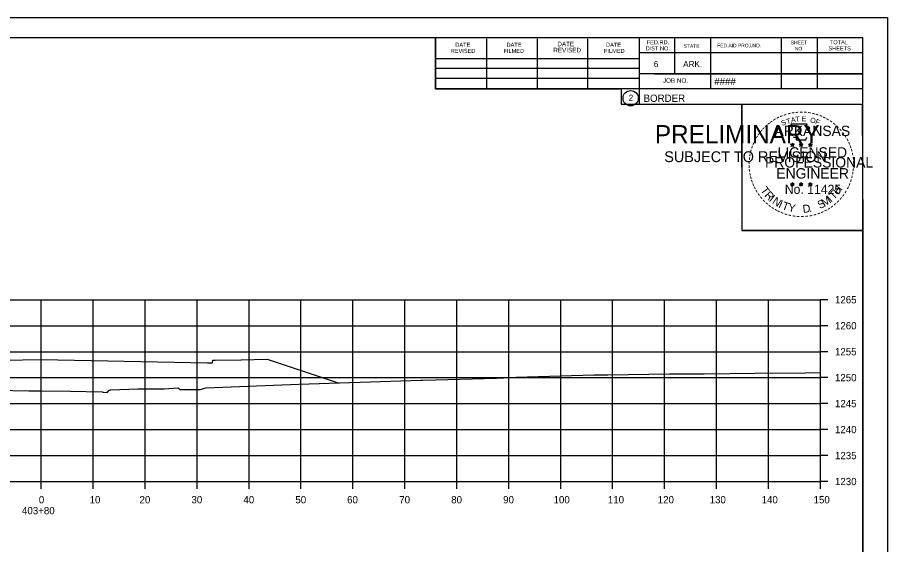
# Model space of a CAD drawing. Extents: x -70 to 701944, y -4 to 666871.
# Drawn here: x 669211.5 to 669379, y 661894.1 to 661995.6 of the extents above; entities that cross this region are included whole.
import ezdxf

# ---------------------------------------------------------------- set-up
doc = ezdxf.new("R2010")
doc.units = 0
for name, color, linetype in [('R_Axis', 7, 'Continuous'), ('R_Axis Annot', 7, 'Continuous'), ('R_Border', 7, 'Continuous'), ('R_Border PE', 7, 'Continuous'), ('R_Border Prem', 7, 'Continuous'), ('R_Exist Surface', 7, 'Continuous'), ('R_Fin Surface', 7, 'Continuous'), ('R_Grid', 7, 'Continuous'), ('R_No Plot', 7, 'Continuous')]:
    doc.layers.add(name, color=color, linetype=linetype)

msp = doc.modelspace()

# ---------------------------------------------------------------- linework, layer by layer
at = {"layer": 'R_Axis'}
for p, q in [((669366.07, 661906.2), (669366.07, 661941.2)), ((669367.47, 661941.2), (669366.07, 661941.2)), ((669367.47, 661936.2), (669366.07, 661936.2)), ((669367.47, 661931.2), (669366.07, 661931.2)), ((669367.47, 661926.2), (669366.07, 661926.2)), ((669367.47, 661921.2), (669366.07, 661921.2)), ((669367.47, 661916.2), (669366.07, 661916.2)), ((669367.47, 661911.2), (669366.07, 661911.2)), ((669066.07, 661906.2), (669366.07, 661906.2)), ((669216.07, 661904.8), (669216.07, 661906.2)), ((669226.07, 661904.8), (669226.07, 661906.2)), ((669236.07, 661904.8), (669236.07, 661906.2)), ((669246.07, 661904.8), (669246.07, 661906.2)), ((669256.07, 661904.8), (669256.07, 661906.2)), ((669266.07, 661904.8), (669266.07, 661906.2)), ((669276.07, 661904.8), (669276.07, 661906.2)), ((669286.07, 661904.8), (669286.07, 661906.2)), ((669296.07, 661904.8), (669296.07, 661906.2)), ((669306.07, 661904.8), (669306.07, 661906.2)), ((669316.07, 661904.8), (669316.07, 661906.2)), ((669326.07, 661904.8), (669326.07, 661906.2)), ((669336.07, 661904.8), (669336.07, 661906.2)), ((669346.07, 661904.8), (669346.07, 661906.2)), ((669356.07, 661904.8), (669356.07, 661906.2)), ((669366.07, 661904.8), (669366.07, 661906.2)), ((669367.47, 661906.2), (669366.07, 661906.2))]:
    msp.add_line(p, q, dxfattribs=at)
at = {"layer": 'R_Border'}
for p, q in [((669058.07, 661991.66), (669374.25, 661991.66)), ((669291.99, 661981.78), (669291.99, 661991.66)), ((669301.85, 661981.78), (669301.85, 661991.46)), ((669311.61, 661981.78), (669311.61, 661991.46)), ((669321.29, 661981.78), (669321.29, 661991.46)), ((669331.15, 661991.66), (669331.15, 661978.86)), ((669337.99, 661991.66), (669337.99, 661984.72)), ((669344.93, 661991.66), (669344.93, 661981.78)), ((669358.51, 661991.66), (669358.51, 661981.78)), ((669365.45, 661991.66), (669365.45, 661981.78)), ((669374.25, 661786.2), (669374.25, 661991.66)), ((669374.25, 661988.72), (669331.15, 661988.72)), ((669374.25, 661988.74), (669374.25, 661988.74)), ((669291.99, 661987.64), (669331.15, 661987.64)), ((669291.99, 661985.78), (669331.15, 661985.78)), ((669374.25, 661984.72), (669331.15, 661984.72)), ((669334.11, 661984.72), (669374.25, 661984.72)), ((669291.99, 661981.78), (669291.99, 661983.84)), ((669291.99, 661983.84), (669331.15, 661983.84)), ((669374.25, 661981.78), (669291.99, 661981.78)), ((669331.15, 661978.86), (669374.25, 661978.86))]:
    msp.add_line(p, q, dxfattribs=at)
msp.add_circle((669329.54, 661980), 1.47, dxfattribs=at)
at = {"layer": 'R_Border PE'}
for p, q in [((669360.34, 661971.12), (669360.69, 661971.01)), ((669360.34, 661971.12), (669360.59, 661971.07)), ((669360.34, 661971.12), (669360.57, 661970.99)), ((669360.69, 661971.37), (669360.65, 661971.12)), ((669360.69, 661971.01), (669360.69, 661971.37)), ((669360.69, 661971.37), (669360.74, 661971.12)), ((669361.03, 661971.12), (669360.69, 661971.01)), ((669361.03, 661971.12), (669360.75, 661971.07)), ((669361.03, 661971.12), (669360.83, 661971.01)), ((669362.01, 661971.12), (669362.36, 661971.01)), ((669362.01, 661971.12), (669362.26, 661971.07)), ((669362.01, 661971.12), (669362.24, 661970.99)), ((669362.36, 661971.37), (669362.32, 661971.12)), ((669362.36, 661971.01), (669362.36, 661971.37)), ((669362.36, 661971.37), (669362.41, 661971.12)), ((669362.7, 661971.12), (669362.36, 661971.01)), ((669362.7, 661971.12), (669362.42, 661971.07)), ((669362.7, 661971.12), (669362.5, 661971.01)), ((669363.77, 661971.1), (669364.12, 661970.99)), ((669363.77, 661971.1), (669364.02, 661971.06)), ((669363.77, 661971.1), (669364.01, 661970.98)), ((669364.12, 661971.36), (669364.08, 661971.11)), ((669364.12, 661970.99), (669364.12, 661971.36)), ((669364.12, 661971.36), (669364.17, 661971.11)), ((669364.47, 661971.1), (669364.12, 661970.99)), ((669364.47, 661971.1), (669364.18, 661971.06)), ((669364.47, 661971.1), (669364.26, 661971)), ((669360.47, 661970.71), (669360.69, 661971.01)), ((669360.47, 661970.71), (669360.6, 661970.95)), ((669360.47, 661970.71), (669360.68, 661970.93)), ((669360.9, 661970.71), (669360.68, 661970.92)), ((669360.9, 661970.71), (669360.69, 661971.01)), ((669360.9, 661970.71), (669360.76, 661971)), ((669362.14, 661970.71), (669362.36, 661971.01)), ((669362.14, 661970.71), (669362.27, 661970.95)), ((669362.14, 661970.71), (669362.35, 661970.93)), ((669362.57, 661970.71), (669362.35, 661970.92)), ((669362.57, 661970.71), (669362.36, 661971.01)), ((669362.57, 661970.71), (669362.43, 661971)), ((669363.9, 661970.7), (669364.12, 661970.99)), ((669363.9, 661970.7), (669364.03, 661970.94)), ((669363.9, 661970.7), (669364.12, 661970.91)), ((669364.33, 661970.7), (669364.12, 661970.99)), ((669364.33, 661970.7), (669364.12, 661970.91)), ((669364.33, 661970.7), (669364.2, 661970.99)), ((669360.33, 661963.54), (669360.68, 661963.43)), ((669360.33, 661963.54), (669360.59, 661963.5)), ((669360.33, 661963.54), (669360.57, 661963.42)), ((669360.47, 661963.14), (669360.68, 661963.43)), ((669360.47, 661963.14), (669360.59, 661963.38)), ((669360.47, 661963.14), (669360.68, 661963.35)), ((669360.68, 661963.8), (669360.64, 661963.55)), ((669360.68, 661963.43), (669360.68, 661963.8)), ((669360.68, 661963.8), (669360.73, 661963.55)), ((669361.03, 661963.54), (669360.68, 661963.43)), ((669360.9, 661963.14), (669360.68, 661963.43)), ((669360.9, 661963.14), (669360.68, 661963.35)), ((669361.03, 661963.54), (669360.74, 661963.49)), ((669360.9, 661963.14), (669360.76, 661963.43)), ((669361.03, 661963.54), (669360.83, 661963.44)), ((669362, 661963.54), (669362.35, 661963.43)), ((669362, 661963.54), (669362.26, 661963.5)), ((669362, 661963.54), (669362.24, 661963.42)), ((669362.14, 661963.14), (669362.35, 661963.43)), ((669362.14, 661963.14), (669362.26, 661963.38)), ((669362.14, 661963.14), (669362.35, 661963.35)), ((669362.35, 661963.8), (669362.31, 661963.55)), ((669362.35, 661963.43), (669362.35, 661963.8)), ((669362.35, 661963.8), (669362.4, 661963.55)), ((669362.7, 661963.54), (669362.35, 661963.43)), ((669362.56, 661963.14), (669362.35, 661963.43)), ((669362.56, 661963.14), (669362.35, 661963.35)), ((669362.7, 661963.54), (669362.41, 661963.49)), ((669362.56, 661963.14), (669362.43, 661963.43)), ((669362.7, 661963.54), (669362.49, 661963.44)), ((669363.77, 661963.53), (669364.12, 661963.42)), ((669363.77, 661963.53), (669364.02, 661963.49)), ((669363.77, 661963.53), (669364.01, 661963.41)), ((669363.9, 661963.13), (669364.12, 661963.42)), ((669363.9, 661963.13), (669364.03, 661963.37)), ((669363.9, 661963.13), (669364.12, 661963.34)), ((669364.12, 661963.79), (669364.08, 661963.54)), ((669364.12, 661963.42), (669364.12, 661963.79)), ((669364.12, 661963.79), (669364.17, 661963.54)), ((669364.47, 661963.53), (669364.12, 661963.42)), ((669364.33, 661963.13), (669364.12, 661963.42)), ((669364.33, 661963.13), (669364.12, 661963.34)), ((669364.47, 661963.53), (669364.18, 661963.48)), ((669364.33, 661963.13), (669364.19, 661963.42)), ((669364.47, 661963.53), (669364.26, 661963.43))]:
    msp.add_line(p, q, dxfattribs=at)
for points in [[(669360.38, 661974.99), (669360.65, 661974.17)], [(669363.89, 661974.07), (669364.03, 661974.36), (669363.35, 661974.33), (669363.49, 661974.99), (669360.38, 661974.99)], [(669360.69, 661971.37), (669360.9, 661970.71), (669360.34, 661971.12), (669361.03, 661971.12), (669360.47, 661970.71), (669360.69, 661971.37)], [(669360.87, 661972.57), (669360.87, 661972.48), (669361.43, 661972.47), (669361.38, 661971.99), (669363.25, 661971.99), (669363.45, 661972.53)], [(669362.36, 661971.37), (669362.57, 661970.71), (669362.01, 661971.12), (669362.7, 661971.12), (669362.14, 661970.71), (669362.36, 661971.37)], [(669364.12, 661971.36), (669364.33, 661970.7), (669363.77, 661971.1), (669364.47, 661971.1), (669363.9, 661970.7), (669364.12, 661971.36)], [(669360.68, 661963.8), (669360.9, 661963.14), (669360.33, 661963.54), (669361.03, 661963.54), (669360.47, 661963.14), (669360.68, 661963.8)], [(669362.35, 661963.8), (669362.56, 661963.14), (669362, 661963.54), (669362.7, 661963.54), (669362.14, 661963.14), (669362.35, 661963.8)], [(669364.12, 661963.79), (669364.33, 661963.13), (669363.77, 661963.53), (669364.47, 661963.53), (669363.9, 661963.13), (669364.12, 661963.79)]]:
    msp.add_lwpolyline(points, dxfattribs=at)
for centre, radius in [((669360.69, 661971), 0.172), ((669360.69, 661971), 0.145), ((669360.69, 661971), 0.116), ((669360.69, 661971), 0.0991), ((669360.69, 661971), 0.0747), ((669360.69, 661971), 0.0495), ((669362.36, 661971), 0.172), ((669362.36, 661971), 0.145), ((669362.36, 661971), 0.116), ((669362.36, 661971), 0.0991), ((669362.36, 661971), 0.0747), ((669362.36, 661971), 0.0495), ((669364.12, 661970.99), 0.172), ((669364.12, 661970.99), 0.145), ((669364.12, 661970.99), 0.116), ((669364.12, 661970.99), 0.0991), ((669364.12, 661970.99), 0.0747), ((669364.12, 661970.99), 0.0495), ((669360.69, 661971), 0.0296), ((669362.36, 661971), 0.0296), ((669364.12, 661970.99), 0.0296), ((669360.68, 661963.43), 0.172), ((669360.68, 661963.43), 0.145), ((669360.68, 661963.43), 0.116), ((669360.68, 661963.43), 0.0991), ((669360.68, 661963.43), 0.0747), ((669360.68, 661963.43), 0.0495), ((669360.68, 661963.43), 0.0296), ((669362.35, 661963.43), 0.172), ((669362.35, 661963.43), 0.145), ((669362.35, 661963.43), 0.116), ((669362.35, 661963.43), 0.0991), ((669362.35, 661963.43), 0.0747), ((669362.35, 661963.43), 0.0495), ((669362.35, 661963.43), 0.0296), ((669364.12, 661963.42), 0.172), ((669364.12, 661963.42), 0.145), ((669364.12, 661963.42), 0.116), ((669364.12, 661963.42), 0.0991), ((669364.12, 661963.42), 0.0747), ((669364.12, 661963.42), 0.0495), ((669364.12, 661963.42), 0.0296)]:
    msp.add_circle(centre, radius, dxfattribs=at)
at = {"layer": 'R_Exist Surface'}
msp.add_lwpolyline([(669201.16, 661923.94), (669213.7, 661923.68), (669213.79, 661923.68), (669215.51, 661923.64), (669216.1, 661923.63), (669221.68, 661923.58), (669227.83, 661923.44), (669227.98, 661923.43), (669228.74, 661923.33), (669228.81, 661923.42), (669229.12, 661923.82), (669229.23, 661923.82), (669229.43, 661923.84), (669229.49, 661923.85), (669229.49, 661923.85), (669232.94, 661923.96), (669234.68, 661924.02), (669234.68, 661924.02), (669234.68, 661924.02), (669237.97, 661924.03), (669239.75, 661924.04), (669242.46, 661924.26), (669242.78, 661923.93), (669246.65, 661923.9), (669246.76, 661923.94), (669247.31, 661924.1), (669247.78, 661924.25), (669265.64, 661924.97), (669283.37, 661925.53), (669289.13, 661925.7), (669289.2, 661925.7), (669289.55, 661925.71), (669291.94, 661925.77), (669303.71, 661926.07), (669306.56, 661926.22), (669307.49, 661926.27), (669322.45, 661926.76), (669325.13, 661926.74), (669337.03, 661926.92), (669343.7, 661926.95), (669353.52, 661927.09), (669363.16, 661927.13), (669366.07, 661927.17)], dxfattribs=at)
at = {"layer": 'R_Fin Surface'}
msp.add_lwpolyline([(669153.02, 661924.45), (669162.46, 661927.6), (669168.72, 661929.68), (669173.72, 661929.58), (669178.72, 661929.48), (669179.22, 661929.48), (669179.23, 661928.98), (669180.23, 661929), (669201.77, 661929.43), (669216.07, 661929.72), (669248.07, 661929.08), (669249.07, 661929.06), (669249.08, 661929.56), (669249.58, 661929.56), (669254.58, 661929.66), (669259.58, 661929.76), (669273.22, 661925.21)], dxfattribs=at)
at = {"layer": 'R_Grid'}
for p, q in [((669066.07, 661941.2), (669366.07, 661941.2)), ((669216.07, 661906.2), (669216.07, 661941.2)), ((669226.07, 661906.2), (669226.07, 661941.2)), ((669236.07, 661906.2), (669236.07, 661941.2)), ((669246.07, 661906.2), (669246.07, 661941.2)), ((669256.07, 661906.2), (669256.07, 661941.2)), ((669266.07, 661906.2), (669266.07, 661941.2)), ((669276.07, 661906.2), (669276.07, 661941.2)), ((669286.07, 661906.2), (669286.07, 661941.2)), ((669296.07, 661906.2), (669296.07, 661941.2)), ((669306.07, 661906.2), (669306.07, 661941.2)), ((669316.07, 661906.2), (669316.07, 661941.2)), ((669326.07, 661906.2), (669326.07, 661941.2)), ((669336.07, 661906.2), (669336.07, 661941.2)), ((669346.07, 661906.2), (669346.07, 661941.2)), ((669356.07, 661906.2), (669356.07, 661941.2)), ((669366.07, 661906.2), (669366.07, 661941.2)), ((669066.07, 661936.2), (669366.07, 661936.2)), ((669066.07, 661931.2), (669366.07, 661931.2)), ((669066.07, 661926.2), (669366.07, 661926.2)), ((669066.07, 661921.2), (669366.07, 661921.2)), ((669066.07, 661916.2), (669366.07, 661916.2)), ((669066.07, 661911.2), (669366.07, 661911.2)), ((669066.07, 661906.2), (669366.07, 661906.2))]:
    msp.add_line(p, q, dxfattribs=at)
at = {"layer": 'R_No Plot'}
for p, q in [((669045.67, 661995.56), (669379, 661995.56)), ((669350.29, 661956.41), (669350.29, 661956.41))]:
    msp.add_line(p, q, dxfattribs=at)
for points in [[(669045.66, 661995.56), (669379, 661995.56), (669379, 661782.22), (669045.66, 661782.22)], [(669291.99, 661991.66), (669291.99, 661981.78), (669327.72, 661981.78), (669327.72, 661978.86), (669350.92, 661978.86), (669350.92, 661954.53), (669374.25, 661954.53), (669374.25, 661786.2), (669058.07, 661786.2), (669058.07, 661991.66)], [(669350.92, 661978.86), (669374.13, 661978.86), (669374.25, 661954.53), (669351.04, 661954.53)]]:
    msp.add_lwpolyline(points, close=True, dxfattribs=at)

# ---------------------------------------------------------------- texts
at = {"layer": 'R_Axis Annot'}
for s, p in [('1265', (669368.87, 661940.5)), ('1260', (669368.87, 661935.5)), ('1255', (669368.87, 661930.5)), ('1250', (669368.87, 661925.5)), ('1245', (669368.87, 661920.5)), ('1240', (669368.87, 661915.5)), ('1235', (669368.87, 661910.5)), ('1230', (669368.87, 661905.5)), ('0', (669215.61, 661902)), ('10', (669225.38, 661902)), ('20', (669234.99, 661902)), ('30', (669244.99, 661902)), ('40', (669254.99, 661902)), ('50', (669264.99, 661902)), ('60', (669274.95, 661902)), ('70', (669284.99, 661902)), ('80', (669294.99, 661902)), ('90', (669304.99, 661902)), ('100', (669314.7, 661902)), ('110', (669325.15, 661902)), ('120', (669334.75, 661902)), ('130', (669344.75, 661902)), ('140', (669354.75, 661902)), ('150', (669364.75, 661902)), ('403+80', (669212.36, 661899.9))]:
    msp.add_text(s, height=1.4, dxfattribs=at).set_placement(p)
at = {"layer": 'R_Border'}
for s, height, p in [('FED.RD.', 0.782, (669332.63, 661990.38)), ('TOTAL', 0.782, (669367.89, 661990.38)), ('REVISED', 0.782, (669294.91, 661988.72)), ('DATE', 0.782, (669295.79, 661989.9)), ('FILMED', 0.782, (669305.07, 661988.72)), ('DATE', 0.782, (669305.65, 661989.9)), ('REVISED', 0.879, (669314.65, 661988.82)), ('DATE', 0.879, (669315.43, 661990)), ('FILMED', 0.782, (669324.41, 661988.72)), ('DATE', 0.782, (669324.81, 661989.9)), ('DIST.NO.', 0.782, (669332.43, 661989.2)), ('STATE', 0.684, (669339.75, 661989.7)), ('FED.AID PROJ.NO.', 0.684, (669346.21, 661989.8)), ('SHEET', 0.684, (669360.37, 661990.38)), ('NO.', 0.684, (669361.15, 661989.2)), ('SHEETS', 0.782, (669367.61, 661989.2)), ('6', 1.17, (669333.99, 661985.98)), ('ARK.', 1.172, (669339.65, 661985.98)), ('JOB NO.', 0.879, (669335.75, 661982.96)), ('####', 1.4, (669345.63, 661982.52)), ('2', 1.17, (669329.16, 661979.51)), ('BORDER', 1.4, (669332.02, 661979.29))]:
    msp.add_text(s, height=height, rotation=360, dxfattribs=at).set_placement(p)
at = {"layer": 'R_Border PE'}
for s, height, rotation, p in [('-', 1.6, 34.0636, (669357.26, 661975.17)), ('-', 1.6, 28.7918, (669357.86, 661975.54)), ('-', 1.6, 24.3072, (669358.49, 661975.85)), ('-', 1.6, 19.1761, (669359.13, 661976.12)), ('T', 1, 16.4036, (669359.65, 661975)), ('-', 1.6, 13.6301, (669359.88, 661976.36)), ('A', 1, 11.2132, (669360.47, 661975.25)), ('-', 1.6, 10.2193, (669360.55, 661976.52)), ('T', 1, 6.0228, (669361.32, 661975.42)), ('-', 1.6, 5.8968, (669361.28, 661976.63)), ('-', 1.6, 0.1862, (669362.06, 661976.71)), ('E', 1, 0.8323, (669362.43, 661975.53)), ('-', 1.6, 357.743, (669362.78, 661976.69)), ('-', 1.6, 352.1617, (669363.52, 661976.64)), ('O', 1, 350.4515, (669364.03, 661975.32)), ('-', 1.6, 347.2049, (669364.24, 661976.52)), ('-', 1.6, 342.3362, (669364.88, 661976.37)), ('-', 1.6, 337.8551, (669365.61, 661976.15)), ('-', 1.6, 334.1211, (669366.24, 661975.87)), ('-', 1.6, 329.6409, (669366.82, 661975.59)), ('-', 1.6, 48.423, (669355.33, 661973.5)), ('-', 1.6, 42.9622, (669355.78, 661973.98)), ('-', 1.6, 38.9507, (669356.21, 661974.39)), ('-', 1.6, 36.2317, (669356.68, 661974.77)), ('ARKANSAS', 2, 360, (669357.23, 661972.71)), ('S', 1, 21.594, (669358.73, 661974.67)), ('F', 1, 340.0707, (669364.99, 661975.09)), ('-', 1.6, 325.8627, (669367.46, 661975.23)), ('-', 1.6, 320.5297, (669368.07, 661974.8)), ('-', 1.6, 315.5786, (669368.67, 661974.32)), ('-', 1.6, 58.0706, (669354.19, 661971.92)), ('-', 1.6, 54.2325, (669354.51, 661972.44)), ('-', 1.6, 50.6142, (669354.92, 661973.01)), ('-', 1.6, 309.8797, (669369.24, 661973.77)), ('-', 1.6, 306.6522, (669369.77, 661973.16)), ('-', 1.4, 303.6753, (669370.25, 661972.6)), ('-', 1.6, 67.7743, (669353.61, 661970.69)), ('-', 1.6, 62.8713, (669353.87, 661971.3)), ('-', 1.6, 299.6684, (669370.57, 661971.99)), ('-', 1.6, 294.6628, (669370.9, 661971.38)), ('-', 1.6, 75.461, (669353.2, 661969.35)), ('-', 1.6, 72.3945, (669353.4, 661970.06)), ('LICENSED', 2, 360, (669357.83, 661968.56)), ('DWB', 0.01, 360, (669360.67, 661971)), ('DWB', 0.01, 360, (669362.34, 661971)), ('DWB', 0.01, 360, (669364.11, 661970.99)), ('-', 1.6, 290.5728, (669371.15, 661970.8)), ('-', 1.6, 285.1233, (669371.39, 661970.22)), ('-', 1.6, 280.5493, (669371.59, 661969.48)), ('-', 1.6, 89.0622, (669352.97, 661967.24)), ('-', 1.6, 85.1863, (669352.99, 661967.94)), ('-', 1.6, 81.2013, (669353.07, 661968.64)), ('PROFESSIONAL', 2, 360, (669355.41, 661966.65)), ('-', 1.6, 276.5962, (669371.75, 661968.71)), ('-', 1.6, 274.3301, (669371.81, 661967.99)), ('-', 1.6, 94.1959, (669353, 661966.52)), ('-', 1.6, 98.9479, (669353.07, 661965.85)), ('ENGINEER', 2, 360, (669357.59, 661964.53)), ('-', 1.6, 263.5172, (669371.82, 661966.69)), ('-', 1.6, 269.9407, (669371.84, 661967.36)), ('-', 1.6, 101.7149, (669353.21, 661965.12)), ('-', 1.6, 105.4578, (669353.37, 661964.52)), ('-', 1.6, 252.8681, (669371.46, 661964.64)), ('-', 1.6, 255.7626, (669371.64, 661965.36)), ('-', 1.6, 260.9953, (669371.75, 661966.04)), ('-', 1.6, 109.0874, (669353.58, 661963.89)), ('-', 1.6, 114.0643, (669353.84, 661963.3)), ('-', 1.6, 115.7289, (669354.14, 661962.68)), ('T', 1.54, 306.0406, (669354.44, 661962.27)), ('No. 11425', 1.757, 360, (669359.22, 661961.58)), ('DWB', 0.01, 360, (669360.67, 661963.43)), ('DWB', 0.01, 360, (669362.34, 661963.43)), ('DWB', 0.01, 360, (669364.11, 661963.42)), ('H', 1.54, 54.6088, (669369.56, 661961.31)), ('-', 1.6, 244.6197, (669370.98, 661963.34)), ('-', 1.6, 247.8887, (669371.24, 661963.97)), ('-', 1.6, 120.4471, (669354.5, 661962.09)), ('-', 1.6, 125.8934, (669354.9, 661961.53)), ('-', 1.6, 130.7181, (669355.37, 661960.98)), ('R', 1.54, 314.005, (669355.2, 661961.22)), ('I', 1.54, 321.9694, (669356.1, 661960.29)), ('N', 1.54, 326.5002, (669356.67, 661959.82)), ('M', 1.54, 32.6563, (669366.83, 661959.04)), ('I', 1.54, 42.1136, (669368.11, 661959.89)), ('T', 1.54, 46.6444, (669368.67, 661960.36)), ('-', 1.6, 233.8452, (669370.18, 661961.93)), ('-', 1.6, 239.0712, (669370.58, 661962.58)), ('-', 1.6, 134.2238, (669355.88, 661960.43)), ('-', 1.6, 138.9338, (669356.41, 661959.97)), ('-', 1.6, 144.6463, (669356.96, 661959.56)), ('I', 1.54, 335.3603, (669357.88, 661959.03)), ('T', 1.54, 339.8912, (669358.54, 661958.71)), ('Y', 1.54, 347.8556, (669359.76, 661958.26)), ('D', 1.54, 6.3969, (669362.74, 661957.9)), ('S', 1.54, 26.9312, (669365.99, 661958.63)), ('-', 1.6, 215.7363, (669368.2, 661959.82)), ('-', 1.6, 221.0851, (669368.75, 661960.29)), ('-', 1.6, 225.7653, (669369.27, 661960.8)), ('-', 1.6, 231.2538, (669369.75, 661961.37)), ('-', 1.6, 148.0898, (669357.52, 661959.19)), ('-', 1.6, 151.5704, (669358.1, 661958.87)), ('-', 1.6, 154.6002, (669358.63, 661958.62)), ('-', 1.6, 158.5612, (669359.25, 661958.37)), ('-', 1.6, 162.7983, (669359.94, 661958.15)), ('.', 1.54, 13.7642, (669363.93, 661958.03)), ('-', 1.6, 195.4743, (669365.19, 661958.25)), ('-', 1.6, 200.7184, (669365.87, 661958.5)), ('-', 1.6, 204.2516, (669366.49, 661958.77)), ('-', 1.6, 207.3568, (669367.11, 661959.09)), ('-', 1.6, 212.2491, (669367.67, 661959.43)), ('-', 1.6, 167.5555, (669360.65, 661957.99)), ('-', 1.6, 173.1155, (669361.42, 661957.88)), ('-', 1.6, 176.5183, (669362.17, 661957.83)), ('-', 1.6, 181.5918, (669362.92, 661957.85)), ('-', 1.6, 185.8167, (669363.72, 661957.92)), ('-', 1.6, 191.2858, (669364.46, 661958.05))]:
    msp.add_text(s, height=height, rotation=rotation, dxfattribs=at).set_placement(p)
at = {"layer": 'R_Border Prem'}
for s, height, p in [('PRELIMINARY', 3.5, (669334.2, 661971.32)), ('DWB', 0.01, (669334.95, 661973.17)), ('SUBJECT TO REVISION', 2.0751, (669336.01, 661967.7))]:
    msp.add_text(s, height=height, rotation=360, dxfattribs=at).set_placement(p)

doc.saveas('drawing.dxf')
